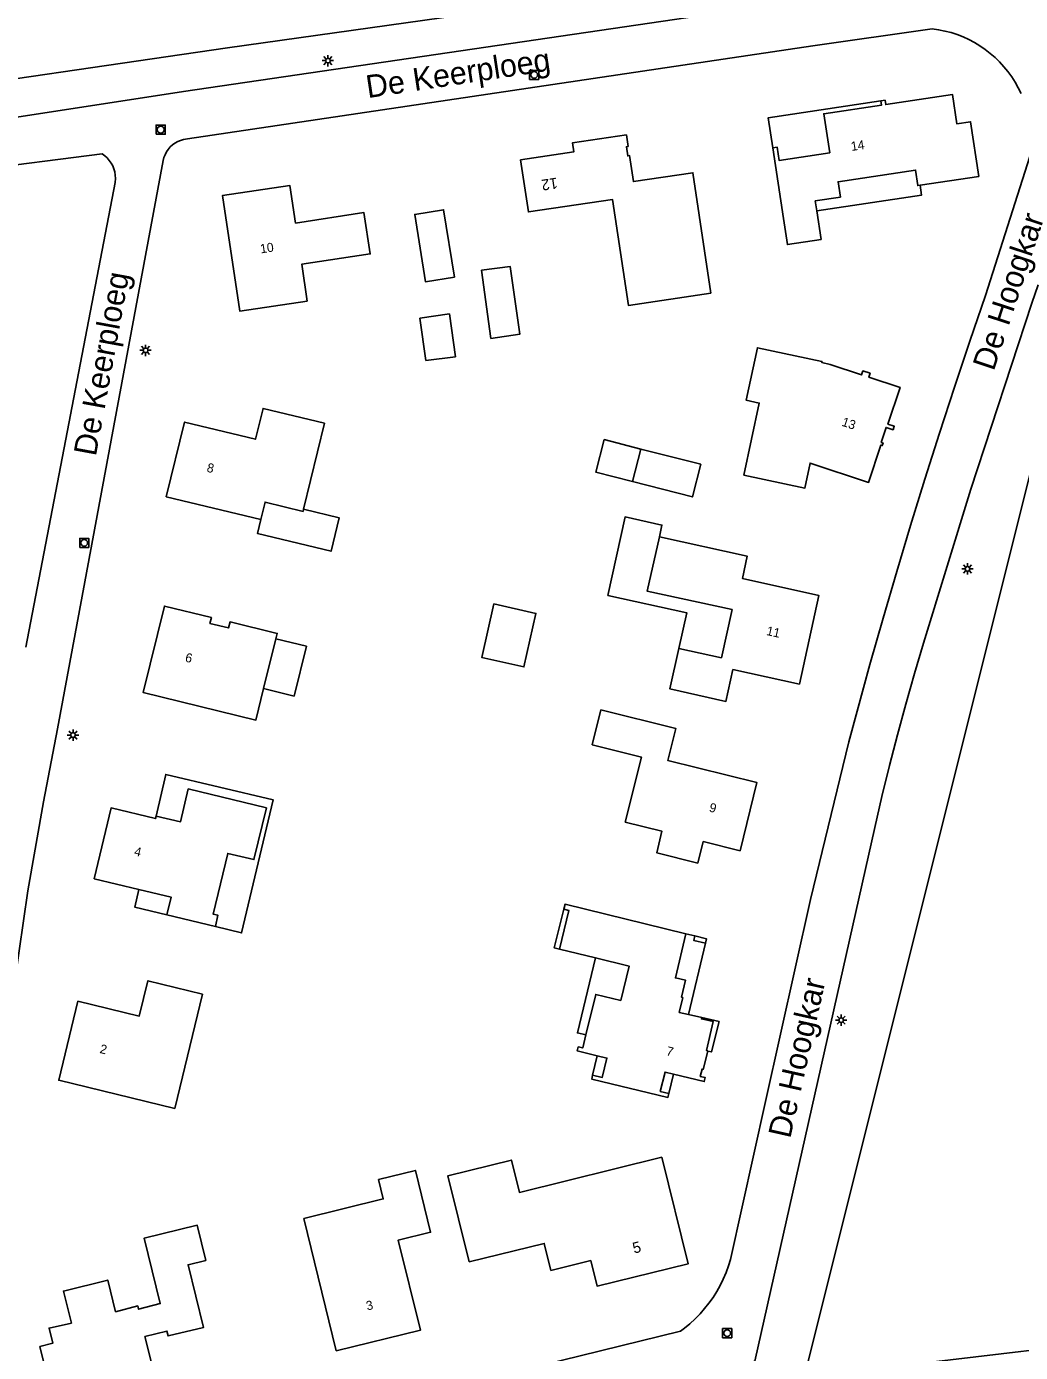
# Model space of a CAD drawing. Extents: x 137999 to 141000, y 397500 to 400501.
# Drawn here: x 138920.8 to 139030.1, y 400175.8 to 400321.7 of the extents above; entities that cross this region are included whole.
import ezdxf

# ---------------------------------------------------------------- set-up
doc = ezdxf.new("R2010")
doc.units = 0
for name, color, linetype in [('gg-afsc-muur', 7, 'Continuous'), ('gg-anno-huisnummerreeks BGT', 7, 'Continuous'), ('gg-anno-openbare ruimte label', 7, 'Continuous'), ('gg-bbg-bijgebouw', 7, 'Continuous'), ('gg-bbg-gedigitaliseerde bebouwing', 7, 'Continuous'), ('gg-bbg-gedigitaliseerde bijgebouw', 7, 'Continuous'), ('gg-bbg-hoofdgebouw', 7, 'Continuous'), ('gg-bbg-luifel en loopbrug', 7, 'Continuous'), ('gg-bbg-overig bouwwerk', 7, 'Continuous'), ('gg-knt-bronhoudergrens', 7, 'Continuous'), ('gg-knt-verharding', 7, 'Continuous'), ('gt-anno-plantopografie huisnummer', 7, 'Continuous'), ('gt-bbg-plantopografie pand', 7, 'Continuous'), ('gt-symb-lichtmast', 7, 'Continuous'), ('gt-symb-rioolschacht', 7, 'Continuous')]:
    doc.layers.add(name, color=color, linetype=linetype)

# ---------------------------------------------------------------- blocks, each defined once
blk = doc.blocks.new('gt0-LMAST')
at = {"layer": 'gt-symb-lichtmast'}
for p, q in [((-0.18, 0.17), (-0.45, 0.44)), ((0, 0.25), (0, 0.62)), ((0.17, 0.17), (0.44, 0.44)), ((-0.25, 0), (-0.63, 0)), ((-0.18, -0.18), (-0.45, -0.45)), ((0, -0.25), (0, -0.63)), ((0.44, -0.45), (0.17, -0.18)), ((0.25, 0), (0.62, 0))]:
    blk.add_line(p, q, dxfattribs=at)
blk.add_circle((0, 0), 0.25, dxfattribs=at)
blk = doc.blocks.new('gt0-RS')
at = {"layer": 'gt-symb-rioolschacht'}
blk.add_lwpolyline([(-0.5, -0.5), (0.5, -0.5), (0.5, 0.5), (-0.5, 0.5)], close=True, dxfattribs=at)
blk.add_circle((0, 0), 0.375, dxfattribs=at)

msp = doc.modelspace()

# ---------------------------------------------------------------- linework, layer by layer
at = {"layer": 'gg-afsc-muur'}
msp.add_lwpolyline([(138994.26, 400221.6), (138994.14, 400221.1), (138995.42, 400220.79)], dxfattribs=at)
at = {"layer": 'gg-bbg-bijgebouw'}
msp.add_line((138988.32, 400275.17), (138987.41, 400271.59), dxfattribs=at)
for points in [[(138967.82, 400294.06), (138966.63, 400301.5), (138963.46, 400300.98), (138964.65, 400293.55), (138967.82, 400294.06)], [(138987.41, 400271.59), (138994, 400269.91), (138994.91, 400273.49), (138988.32, 400275.17)]]:
    msp.add_lwpolyline(points, dxfattribs=at)
at = {"layer": 'gg-bbg-gedigitaliseerde bebouwing'}
for p, q in [((138997.18, 400252.18), (138992.5, 400253.21)), ((139005.76, 400249.31), (138998.45, 400250.92))]:
    msp.add_line(p, q, dxfattribs=at)
for points in [[(138997.18, 400252.18), (138998.35, 400257.5), (138989.02, 400259.54), (138990.36, 400265.5)], [(138992.5, 400253.21), (138991.53, 400248.77), (138997.68, 400247.41), (138998.45, 400250.92)]]:
    msp.add_lwpolyline(points, dxfattribs=at)
at = {"layer": 'gg-bbg-gedigitaliseerde bijgebouw'}
msp.add_lwpolyline([(138972.15, 400258.13), (138970.83, 400252.25), (138975.47, 400251.2), (138976.79, 400257.09), (138972.15, 400258.13)], dxfattribs=at)
at = {"layer": 'gg-bbg-hoofdgebouw'}
for p, q in [((138946.85, 400248.81), (138948.2, 400254.29)), ((138936.22, 400223.93), (138941.55, 400222.65)), ((138983.35, 400219.18), (138979.37, 400220.14)), ((138995.02, 400212.61), (138993.58, 400212.95))]:
    msp.add_line(p, q, dxfattribs=at)
for points in [[(139014.71, 400313.47), (139015.18, 400313.54), (139015.25, 400313.06), (139022.6, 400314.16), (139023.08, 400310.94), (139024.58, 400311.17), (139025.48, 400305.17), (139019.03, 400304.2)], [(139014.71, 400313.47), (139014.78, 400312.99), (139008.44, 400312.06), (139009.1, 400307.77), (139003.53, 400306.93), (139003.32, 400308.37), (139002.85, 400308.3)], [(139007.67, 400301.37), (139008.15, 400298.23), (139004.44, 400297.67), (139004.01, 400300.53), (139002.85, 400308.3)], [(139007.67, 400301.37), (139007.51, 400302.46), (139010.27, 400302.88), (139010.01, 400304.57), (139018.53, 400305.85), (139018.78, 400304.16), (139019.03, 400304.2)], [(138951.65, 400291.45), (138951.04, 400295.5), (138958.57, 400296.64), (138957.87, 400301.18), (138950.36, 400300.03), (138949.72, 400304.18), (138942.33, 400303.08), (138944.24, 400290.33), (138951.65, 400291.45)], [(138999.65, 400272.31), (139006.36, 400270.88), (139006.94, 400273.62), (139013.36, 400271.49), (139014.73, 400275.6), (139014.87, 400275.55), (139014.96, 400275.83), (139014.76, 400275.9), (139015.3, 400277.54), (139016.06, 400277.29), (139016.19, 400277.68), (139015.5, 400277.91), (139016.83, 400281.94), (139013.4, 400283.07), (139013.53, 400283.5), (139012.74, 400283.77), (139012.59, 400283.32), (139009.14, 400284.48), (139008.22, 400284.69), (139008.24, 400284.81), (139001.15, 400286.32), (138999.92, 400280.53), (139001.35, 400280.22), (138999.65, 400272.31)], [(138951.24, 400268.55), (138953.54, 400278), (138946.78, 400279.64), (138945.95, 400276.24), (138938.15, 400278.14), (138936.14, 400269.92), (138946.53, 400267.4)], [(138946.53, 400267.4), (138947, 400269.33), (138951.19, 400268.31), (138951.24, 400268.55)], [(138990.36, 400265.5), (139000.02, 400263.38), (138999.49, 400260.93), (139007.91, 400259.05), (139005.76, 400249.31)], [(138946.85, 400248.81), (138946, 400245.35), (138933.6, 400248.4), (138935.93, 400257.9), (138941.11, 400256.64), (138940.95, 400255.99), (138943, 400255.48), (138943.16, 400256.14), (138948.34, 400254.88), (138948.2, 400254.29)], [(138982.97, 400242.61), (138983.93, 400246.47), (138992.16, 400244.43), (138991.29, 400240.92), (139001.08, 400238.48), (138999.23, 400230.98), (138995.18, 400231.98), (138994.59, 400229.62), (138990.08, 400230.75), (138990.65, 400233.11), (138986.61, 400234.13), (138988.4, 400241.26), (138982.97, 400242.61)], [(138935.02, 400234.79), (138937.71, 400234.16), (138938.55, 400237.77), (138947.15, 400235.69), (138945.78, 400230), (138942.9, 400230.68), (138941.3, 400223.99), (138941.83, 400223.88), (138941.55, 400222.65)], [(138935.02, 400234.79), (138934.95, 400234.52), (138930.08, 400235.69), (138928.23, 400227.9), (138933.14, 400226.71)], [(138933.14, 400226.71), (138936.69, 400225.85), (138936.22, 400223.93)], [(138979.86, 400224.54), (138979.99, 400225.09), (138993.27, 400221.83)], [(138979.37, 400220.14), (138980.4, 400224.4), (138979.86, 400224.54)], [(138993.58, 400212.95), (138992.55, 400213.19), (138992.94, 400214.82), (138992.8, 400214.85), (138993.24, 400216.73), (138992.13, 400216.99), (138993.27, 400221.83)], [(138982.29, 400210.71), (138983.37, 400215.16), (138986.12, 400214.5), (138987.03, 400218.29), (138983.35, 400219.18)], [(138940.14, 400215.21), (138934.12, 400216.67), (138933.17, 400212.78), (138926.42, 400214.42), (138924.32, 400205.73), (138937.08, 400202.63), (138940.14, 400215.21)], [(138995.68, 400208.94), (138995.68, 400208.96), (138995.55, 400208.99), (138996.29, 400212.17), (138994.99, 400212.47), (138995.02, 400212.61)], [(138983.54, 400208.42), (138981.34, 400208.96), (138981.44, 400209.4), (138981.94, 400209.28), (138982.29, 400210.71)], [(138991.93, 400206.4), (138995.3, 400205.57), (138995.41, 400206.01), (138994.85, 400206.15), (138995.05, 400206.96), (138995.18, 400206.92), (138995.68, 400208.94)], [(138983.02, 400206.3), (138984.08, 400206.04), (138984.6, 400208.16), (138983.54, 400208.42)], [(138991.42, 400204.27), (138991.31, 400203.84), (138982.92, 400205.86), (138983.02, 400206.3)], [(138991.93, 400206.4), (138990.99, 400206.63), (138990.46, 400204.5), (138991.42, 400204.27)], [(138954.84, 400175.94), (138964.09, 400178.22), (138961.64, 400188.12), (138965.21, 400189.01), (138963.53, 400195.8), (138959.49, 400194.8), (138960.01, 400192.67), (138951.27, 400190.51), (138954.84, 400175.94)], [(138922.23, 400176.45), (138923.67, 400176.8), (138923.26, 400178.45), (138925.71, 400179.01), (138924.84, 400182.53), (138929.7, 400183.73), (138930.56, 400180.25), (138933, 400180.89), (138933.1, 400180.53), (138935.48, 400181.15), (138933.72, 400188.36), (138939.55, 400189.77), (138940.49, 400185.9), (138938.54, 400185.43), (138940.24, 400178.54), (138936.35, 400177.59), (138936.22, 400178.12), (138933.8, 400177.53), (138935.4, 400171.12), (138925.64, 400168.69), (138925.26, 400170.39), (138923.82, 400170.06), (138922.23, 400176.45)]]:
    msp.add_lwpolyline(points, dxfattribs=at)
at = {"layer": 'gg-bbg-luifel en loopbrug'}
for p, q in [((138994.26, 400221.6), (138993.27, 400221.83)), ((138995.42, 400220.79), (138993.58, 400212.95)), ((138983.54, 400208.42), (138983.02, 400206.3)), ((138991.42, 400204.27), (138991.93, 400206.4))]:
    msp.add_line(p, q, dxfattribs=at)
for points in [[(139002.85, 400308.3), (139002.34, 400311.62), (139014.71, 400313.47)], [(139007.67, 400301.37), (139019.2, 400303.1), (139019.03, 400304.2)], [(138988.32, 400275.17), (138984.3, 400276.2), (138983.39, 400272.62), (138987.41, 400271.59)], [(138946.53, 400267.4), (138946.17, 400265.88), (138954.27, 400263.92), (138955.17, 400267.6), (138951.24, 400268.55)], [(138992.5, 400253.21), (138993.37, 400257.16), (138984.7, 400259.07), (138986.6, 400267.7), (138990.65, 400266.81), (138990.36, 400265.5)], [(138948.2, 400254.29), (138951.55, 400253.47), (138950.2, 400247.99), (138946.85, 400248.81)], [(138941.55, 400222.65), (138944.43, 400221.94), (138947.9, 400236.57), (138936.09, 400239.37), (138935.02, 400234.79)], [(138936.22, 400223.93), (138932.67, 400224.78), (138933.14, 400226.71)], [(138979.37, 400220.14), (138978.81, 400220.28), (138979.86, 400224.54)], [(138995.42, 400220.79), (138995.54, 400221.29), (138994.26, 400221.6)], [(138982.29, 400210.71), (138981.36, 400210.93), (138983.35, 400219.18)], [(138995.02, 400212.61), (138996.92, 400212.17), (138996.09, 400208.84), (138995.68, 400208.94)]]:
    msp.add_lwpolyline(points, dxfattribs=at)
at = {"layer": 'gg-bbg-overig bouwwerk'}
msp.add_lwpolyline([(138964.02, 400289.57), (138967.27, 400290.03), (138967.93, 400285.33), (138964.7, 400284.92), (138964.02, 400289.57)], dxfattribs=at)
at = {"layer": 'gg-knt-bronhoudergrens'}
for points in [[(139025.58, 400416.51), (139003.53, 400327.86), (138942.89, 400319.31), (138866.53, 400308.15), (138863.57, 400325.49), (138843.47, 400313.13)], [(139036.04, 400292.14), (139006.27, 400173.06), (139038.45, 400176.87), (139059.09, 400260.05), (139050.46, 400262.06), (139047.92, 400262.54), (139046.33, 400263.33), (139045.22, 400265.4), (139045.7, 400267.3), (139046.49, 400270.48), (139047.13, 400272.22), (139050.99, 400288.48)]]:
    msp.add_lwpolyline(points, dxfattribs=at)
at = {"layer": 'gg-knt-verharding'}
for points in [[(139037.61, 400334.06), (139037.45, 400333.52), (139037.26, 400333), (139037.03, 400332.5), (139036.76, 400332.01), (139036.46, 400331.55), (139036.13, 400331.1), (139035.77, 400330.68), (139035.37, 400330.29), (139034.95, 400329.93), (139034.51, 400329.6), (139034.04, 400329.3), (139033.55, 400329.04), (139033.05, 400328.81), (139032.52, 400328.62), (139032.05, 400328.49), (139007.29, 400324.71), (138938.05, 400314.49), (138904.89, 400309.4)], [(139030.14, 400314.29), (139029.83, 400314.92), (139029.49, 400315.53), (139029.11, 400316.12), (139028.69, 400316.69), (139028.25, 400317.23), (139027.78, 400317.75), (139027.27, 400318.24), (139026.74, 400318.7), (139026.19, 400319.13), (139025.61, 400319.53), (139025.01, 400319.89), (139024.39, 400320.22), (139023.75, 400320.51), (139023.1, 400320.77), (139022.43, 400320.98), (139021.76, 400321.16), (139021.07, 400321.3), (139020.37, 400321.41), (139007.24, 400319.54), (138938.48, 400309.28)], [(138938.48, 400309.28), (138938.04, 400309.22), (138937.71, 400309.13), (138937.4, 400309), (138937.1, 400308.83), (138936.82, 400308.63), (138936.57, 400308.4), (138936.35, 400308.14), (138936.16, 400307.86), (138936.01, 400307.55), (138935.89, 400307.23), (138935.81, 400306.9), (138924.2, 400244.4), (138922.66, 400236.36), (138920.92, 400226.56), (138919.49, 400216.67), (138918.78, 400205.45), (138918.09, 400178.67), (138917.92, 400164.72)], [(138914.74, 400305.81), (138929.09, 400307.64), (138929.38, 400307.43), (138929.64, 400307.19), (138929.88, 400306.92), (138930.08, 400306.63), (138930.25, 400306.32), (138930.38, 400305.99), (138930.48, 400305.65), (138930.54, 400305.3), (138930.55, 400304.94), (138930.51, 400304.48), (138920.71, 400253.37)], [(138924.69, 400161.41), (138992.69, 400178.11), (138993.13, 400178.45), (138993.73, 400178.94), (138994.29, 400179.47), (138994.83, 400180.02), (138995.34, 400180.6), (138995.81, 400181.21), (138996.26, 400181.84), (138996.67, 400182.49), (138997.05, 400183.16), (138997.39, 400183.85), (138997.7, 400184.56), (138997.96, 400185.29), (138998.2, 400186.02), (139002.04, 400203.4), (139006.99, 400225.61), (139011.19, 400242.94), (139012.1, 400246.33), (139013.52, 400251.46), (139014.97, 400256.58), (139016.46, 400261.68), (139017.99, 400266.77), (139019.57, 400271.85), (139021.17, 400276.92), (139022.82, 400281.98), (139024.5, 400287.02), (139026.22, 400292.05), (139031.11, 400307.36)], [(139032, 400293.25), (139031.32, 400291.23), (139024.6, 400270.76), (139019.42, 400253.82), (139018.42, 400250.47), (139017.47, 400247.1), (139016.56, 400243.73), (139015.68, 400240.34), (139014.84, 400236.95), (139014.04, 400233.54), (139000.86, 400174.81), (138995.59, 400173.52)]]:
    msp.add_lwpolyline(points, dxfattribs=at)
at = {"layer": 'gt-bbg-plantopografie pand'}
for points in [[(138975.11, 400306.98), (138980.95, 400307.85), (138980.8, 400308.85), (138986.74, 400309.73), (138986.93, 400308.46), (138986.74, 400308.43), (138986.89, 400307.42), (138987.08, 400307.45), (138987.51, 400304.59), (138994.05, 400305.56), (138996.02, 400292.32), (138986.95, 400290.97), (138985.21, 400302.62), (138975.97, 400301.25), (138975.11, 400306.98)], [(138970.79, 400294.83), (138973.97, 400295.24), (138975.01, 400287.79), (138971.84, 400287.34), (138970.79, 400294.83)], [(138969.46, 400185.75), (138967.12, 400195.22), (138974.1, 400196.94), (138974.97, 400193.39), (138990.65, 400197.25)], [(138990.65, 400197.25), (138993.53, 400185.54), (138983.51, 400183.07), (138982.82, 400185.88), (138978.43, 400184.8), (138977.7, 400187.78), (138969.46, 400185.75)]]:
    msp.add_lwpolyline(points, dxfattribs=at)

# ---------------------------------------------------------------- block references
at = {"layer": 'gt-symb-lichtmast'}
for p in [(138953.92, 400317.9), (138933.87, 400286.03), (139024.24, 400261.98), (138925.89, 400243.7), (139010.35, 400212.34)]:
    msp.add_blockref('gt0-LMAST', p, dxfattribs=at)
at = {"layer": 'gt-symb-rioolschacht'}
for p in [(138976.6, 400316.33), (138935.53, 400310.31), (138927.12, 400264.84), (138997.82, 400177.9)]:
    msp.add_blockref('gt0-RS', p, dxfattribs=at)

# ---------------------------------------------------------------- texts
at = {"layer": 'gg-anno-huisnummerreeks BGT'}
for s, rotation, p in [('14', 8.4, (139011.5, 400307.96)), ('10', 8.5, (138946.54, 400296.69)), ('13', 341.6, (139010.34, 400277.75)), ('8', 346.2, (138940.53, 400272.69)), ('11', 347.6, (139002.07, 400254.72)), ('6', 346.2, (138938.15, 400251.8)), ('9', 346.1, (138995.77, 400235.3)), ('4', 346.6, (138932.55, 400230.47)), ('2', 346.4, (138928.76, 400208.74)), ('7', 346.1, (138991.05, 400208.5)), ('3', 13.8, (138958.25, 400180.39))]:
    msp.add_text(s, height=1, rotation=rotation, dxfattribs=at).set_placement(p)
at = {"layer": 'gg-anno-openbare ruimte label'}
for s, rotation, p in [('De Keerploeg', 8.6, (138958.3, 400313.77)), ('De Hoogkar', 71.8, (139027.13, 400283.67)), ('De Keerploeg', 79.6, (138928.4, 400274.3)), ('De Hoogkar', 77.4, (139004.75, 400199.24))]:
    msp.add_text(s, height=2.5, rotation=rotation, dxfattribs=at).set_placement(p)
at = {"layer": 'gt-anno-plantopografie huisnummer'}
for s, rotation, p in [('12', 188.4633, (138979.09, 400305.04)), ('5', 13.8288, (138987.58, 400186.65))]:
    msp.add_text(s, height=1.2, rotation=rotation, dxfattribs=at).set_placement(p)

doc.saveas('drawing.dxf')
